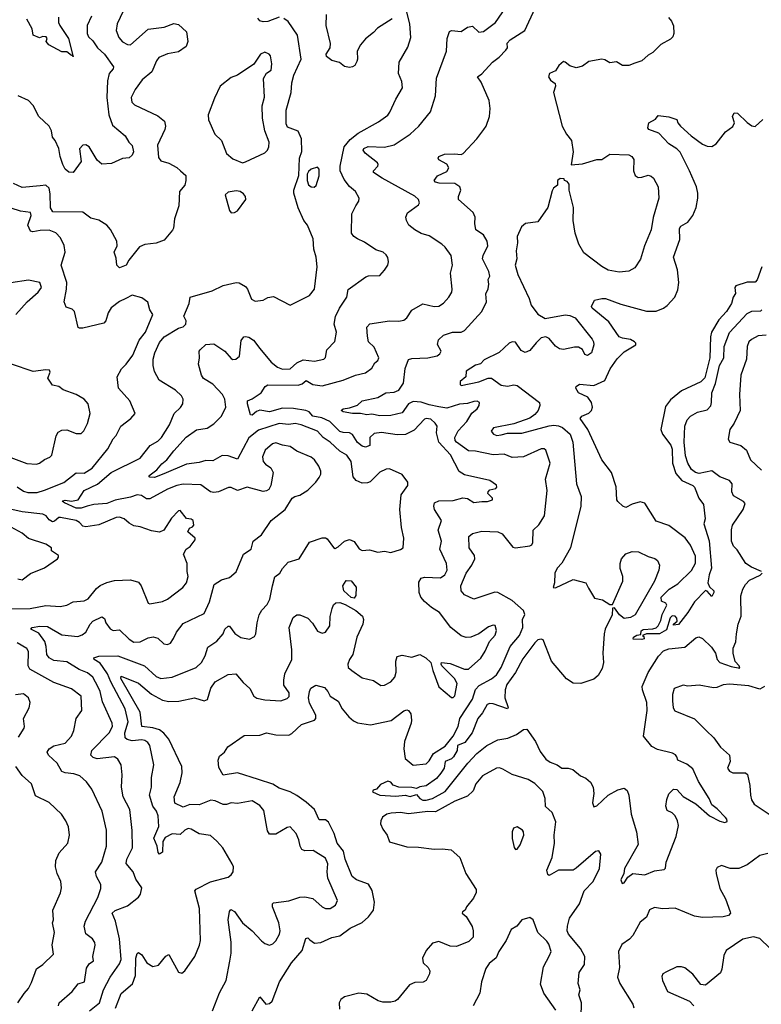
# Model space of a CAD drawing. Extents: x 1954678 to 2060275, y 904822 to 1016299.
# Tile 302 of 467: x 2019850 to 2024494, y 969075 to 975242. Entities that reach past the tile are written whole.
import ezdxf

# ---------------------------------------------------------------- set-up
doc = ezdxf.new("R2010")
doc.units = 0

msp = doc.modelspace()

# ---------------------------------------------------------------- linework, layer by layer
at = {"layer": '0CON20XD'}
for points in [[(2020535, 975376), (2020460.4, 975215), (2020455.5, 975175), (2020471.2, 975131.2), (2020495, 975102.9), (2020525, 975087.1), (2020545, 975084.4), (2020655, 975181.9), (2020755, 975195.6), (2020815, 975218), (2020845, 975211.2), (2020895.9, 975165.9), (2020903.8, 975105), (2020893.8, 975075), (2020845, 975040), (2020775, 975027.1), (2020721.1, 975005), (2020707.1, 974985), (2020678.8, 974915), (2020618.2, 974865), (2020573.1, 974805), (2020549.2, 974755), (2020552, 974725), (2020568.3, 974708.3), (2020715, 974639.2), (2020757.3, 974607.3), (2020762.5, 974575), (2020758.6, 974555), (2020712.7, 974455), (2020719.1, 974379.1), (2020735, 974356.9), (2020783.4, 974343.4), (2020835, 974315.7), (2020857.1, 974295), (2020890, 974265), (2020891.4, 974235), (2020884, 974205), (2020851.2, 974165), (2020847.5, 974075), (2020820, 973995), (2020814.3, 973935.7), (2020807.3, 973922.7), (2020755, 973861.2), (2020705, 973842.9), (2020635, 973833.3), (2020600.2, 973819.8), (2020533.8, 973736.2), (2020517.1, 973705), (2020475, 973688), (2020459.4, 973705), (2020455, 973747.5), (2020442.5, 973785), (2020460.9, 973825), (2020459.2, 973855), (2020418.6, 973928.6), (2020395.6, 973955), (2020345, 973985.5), (2020295, 973999.2), (2020245, 974036.2), (2020058, 974038), (2020043.6, 974063.6), (2020042, 974152), (2020035, 974187.1), (2020015, 974204.5), (2019978.7, 974201.3), (2019865, 974190.5), (2019811.9, 974215)], [(2020450, 969050), (2020485, 969141.9), (2020557.3, 969202.7), (2020574.7, 969255.3), (2020577, 969363), (2020585, 969393.8), (2020595, 969400), (2020614.6, 969384.6), (2020645.7, 969335), (2020685, 969310.9), (2020719.1, 969320.9), (2020765, 969377.5), (2020785, 969386), (2020845, 969276.7), (2020865, 969270), (2020885, 969283.8), (2020947.5, 969375), (2020977.3, 969445), (2020983.3, 969475), (2020975.5, 969675), (2020946.7, 969785), (2020955, 969796.4), (2021045, 969843.1), (2021155, 969872), (2021175, 969886.7), (2021186.2, 969905), (2021188.8, 969935), (2021180, 969955), (2021122.5, 970055), (2021085, 970095.8), (2021045, 970131.4), (2020973.7, 970143.7), (2020925, 970171.5), (2020905, 970175.5), (2020885, 970166.5), (2020855, 970139.2), (2020805, 970142.7), (2020760.8, 970119.2), (2020746.2, 970095), (2020745, 970028.8), (2020725, 970016), (2020717.5, 970025), (2020710.9, 970065), (2020690.8, 970115), (2020720.7, 970189.3), (2020718, 970255), (2020708, 970285), (2020684.6, 970315), (2020662.7, 970385), (2020675.5, 970435), (2020675.4, 970495), (2020690, 970575), (2020666.2, 970695), (2020653.6, 970715), (2020635, 970728.1), (2020615, 970731.4), (2020555, 970725.2), (2020524, 970734), (2020511.2, 970745), (2020508.4, 970775), (2020529.8, 970845), (2020510, 970925), (2020421.2, 971095), (2020401, 971145), (2020374, 971184), (2020355, 971211.5), (2020316.2, 971235), (2020313.8, 971245), (2020345, 971255.8), (2020465, 971256.9), (2020631.9, 971195), (2020705, 971128.9), (2020735, 971116.5), (2020805, 971124.5), (2020956, 971185), (2020989.1, 971215), (2021012.4, 971257.6), (2021028.9, 971311.1), (2021085, 971349.4), (2021123.5, 971395), (2021135.6, 971425), (2021155, 971442.5), (2021165, 971442.5), (2021198.2, 971398.2), (2021235, 971371.8), (2021288.6, 971361.4), (2021320.8, 971379.2), (2021328.6, 971395), (2021336.7, 971465), (2021350, 971515), (2021366.2, 971543.8), (2021400.2, 971579.8), (2021417.3, 971612.7), (2021434.1, 971695.9), (2021447.8, 971752.2), (2021478.6, 971775), (2021495.6, 971805), (2021530.8, 971845), (2021600, 971865), (2021665, 971968.8), (2021745, 971995.6), (2021765, 971997.1), (2021775, 971990.8), (2021815, 971935.7), (2021825, 971930), (2021845, 971939.4), (2021885, 971975.5), (2021915.5, 971985.5), (2021944.6, 971974.6), (2021975, 971927.5), (2021995, 971916.9), (2022041.4, 971921.4), (2022093.3, 971906.7), (2022135, 971912.5), (2022173.9, 971903.9), (2022235, 971923.8), (2022252.5, 971935), (2022256.2, 971995), (2022240.6, 972060.6), (2022230, 972175), (2022239.4, 972265), (2022280, 972325), (2022280, 972345), (2022245, 972393.8), (2022165, 972427.8), (2022145, 972426.4), (2022105, 972408.9), (2022072.2, 972375), (2022045, 972346.9), (2022028.9, 972341.1), (2021995, 972339.2), (2021956.6, 972356.6), (2021938.6, 972378.6), (2021925.4, 972475), (2021898.9, 972515), (2021855, 972540.3), (2021795.2, 972595.2), (2021749.6, 972625), (2021714.5, 972665), (2021612.9, 972705), (2021575, 972713.3), (2021535, 972707.1), (2021475, 972711.8), (2021345, 972672), (2021285, 972623.6), (2021215, 972489.2), (2021155, 972510.9), (2021117.2, 972512.8), (2021060.5, 972479.5), (2021015, 972480.4), (2020975, 972468.4), (2020895, 972458.2), (2020753.5, 972396.5), (2020695, 972374.3), (2020666.1, 972376.1), (2020660, 972385), (2020708.3, 972421.7), (2020740.4, 972459.6), (2020772.5, 972485), (2020815, 972542.5), (2020892.8, 972627.2), (2020956.9, 972673.1), (2021025, 972684), (2021065, 972711.6), (2021115, 972758.5), (2021140.6, 972815), (2021135.3, 972865), (2021120.3, 972895), (2021059.4, 972959.4), (2021001.9, 972995), (2020987.8, 973015), (2020970.8, 973085), (2020977.1, 973125), (2020974.2, 973165), (2020980, 973175), (2021015, 973207.5), (2021065, 973212.5), (2021135, 973165.8), (2021175, 973120), (2021185, 973114.2), (2021204.2, 973115.8), (2021226.5, 973135), (2021237, 973233), (2021253.8, 973255), (2021265, 973257.8), (2021284.5, 973254.5), (2021315, 973235.7), (2021353.4, 973183.4), (2021425, 973096.7), (2021464.3, 973065), (2021495, 973052.7), (2021545, 973055.4), (2021585, 973092.9), (2021625, 973111.5), (2021696.4, 973103.6), (2021754.4, 973115.6), (2021764.4, 973125.6), (2021774.4, 973175), (2021823.2, 973226.8), (2021833.5, 973285), (2021818.9, 973335), (2021827.4, 973382.6), (2021853.5, 973435), (2021899.6, 973505), (2021907.6, 973552.4), (2022018.7, 973631.3), (2022035, 973637.5), (2022105, 973638.8), (2022135, 973673.3), (2022155.4, 973704.6), (2022159.4, 973725), (2022155, 973752.5), (2022145, 973770), (2022126.2, 973785), (2022081.2, 973801.2), (2022009.1, 973849.1), (2021965, 973868.9), (2021942.5, 973885), (2021928.8, 973905), (2021929.2, 974025), (2021954.3, 974075), (2021973.8, 974105), (2021976.7, 974125), (2021952.7, 974165), (2021916.4, 974196.4), (2021881.5, 974241.5), (2021858.1, 974295), (2021858.1, 974325), (2021882.4, 974445), (2021919.1, 974490.9), (2021969.1, 974530.9), (2022097.5, 974602.5), (2022155.5, 974644.5), (2022168.3, 974661.7), (2022205.6, 974745), (2022247.5, 974815), (2022243.3, 974855), (2022221.4, 974905), (2022225.6, 974975), (2022280.3, 975069.7), (2022298.8, 975131.2), (2022293.3, 975215), (2022267.5, 975315)], [(2021056.7, 969033.3), (2021102.2, 969147.8), (2021142.9, 969225), (2021165.6, 969345), (2021174.4, 969395), (2021175.4, 969465), (2021155.5, 969604.5), (2021163.8, 969656.2), (2021172.1, 969667.9), (2021195, 969655.8), (2021245, 969584.4), (2021305.8, 969535.8), (2021365, 969471.9), (2021386.2, 969455), (2021415, 969445.7), (2021435, 969452.9), (2021455, 969472.5), (2021477.8, 969515), (2021481.1, 969535), (2021472.5, 969585), (2021433.5, 969685), (2021432.9, 969705), (2021439.1, 969710.9), (2021535, 969722.9), (2021605, 969745.5), (2021635, 969748.5), (2021685, 969738.6), (2021744.5, 969684.5), (2021765, 969674.3), (2021795, 969674.4), (2021828, 969695), (2021840, 969725), (2021780, 969865), (2021775.4, 969904.6), (2021780.5, 969955), (2021765, 969990), (2021687.3, 970037.3), (2021635.5, 970035.5), (2021617.5, 970045), (2021605.6, 970065), (2021597.9, 970105), (2021581.1, 970145), (2021545, 970185.7), (2021525, 970181.4), (2021455, 970140.9), (2021415, 970140), (2021402.5, 970162.5), (2021378.4, 970288.4), (2021355, 970320.6), (2021305, 970348.9), (2021215, 970333.3), (2021175, 970337.8), (2021145, 970325.8), (2021125, 970325.7), (2021075, 970350), (2021046.9, 970353.1), (2020975, 970324.6), (2020915, 970326.2), (2020875, 970309.1), (2020822.5, 970335), (2020818.1, 970375), (2020855.5, 970465), (2020868.1, 970525), (2020865.5, 970564.5), (2020784.8, 970734.8), (2020753.7, 970773.7), (2020725, 970793.5), (2020685, 970807), (2020615.4, 970815.4), (2020604.7, 970905), (2020483.9, 971115), (2020485, 971129.2), (2020595, 971085.5), (2020675, 971018.4), (2020745, 970980), (2020785, 970971.9), (2020846, 970974), (2020945, 970995.5), (2021005, 970975.6), (2021026.7, 970985), (2021047.3, 971055), (2021075, 971095.7), (2021155, 971141.4), (2021204.3, 971144.3), (2021250.2, 971090.2), (2021292.4, 971052.4), (2021315.6, 971005), (2021335, 970992.1), (2021385, 970981.5), (2021485, 970976), (2021525, 970991.2), (2021536.7, 971003.3), (2021538.5, 971025), (2021504.7, 971074.7), (2021504.6, 971104.6), (2021510.4, 971145), (2021555.3, 971235), (2021555.3, 971295), (2021538.1, 971435), (2021562.4, 971497.6), (2021585, 971514), (2021605, 971514), (2021655, 971492.9), (2021683, 971463), (2021715, 971412), (2021745, 971398.8), (2021765, 971406.2), (2021791.9, 971445), (2021794.5, 971504.5), (2021806.2, 971555), (2021815, 971577.1), (2021829.5, 971590.5), (2021855, 971590.9), (2021888.9, 971578.9), (2021955, 971542.2), (2021996.2, 971506.2), (2022003.6, 971485), (2021998.5, 971455), (2021961.2, 971375), (2021935.5, 971265), (2021914.8, 971235.2), (2021904.6, 971205), (2021908.1, 971185), (2021930, 971165), (2021995, 971120), (2022065, 971103.1), (2022112.7, 971072.7), (2022135, 971074.3), (2022174.3, 971095.7), (2022198.6, 971125), (2022207.1, 971155), (2022204.7, 971225), (2022215, 971253.1), (2022245, 971260.8), (2022305, 971250), (2022355, 971265.4), (2022394.4, 971245), (2022425.5, 971215.5), (2022436.5, 971165), (2022475, 971062.5), (2022555, 970996.7), (2022565, 970996.7), (2022575, 971006.7), (2022590.7, 971085), (2022573.1, 971115), (2022494, 971195), (2022488.8, 971205), (2022492.5, 971215), (2022545, 971208.9), (2022635, 971173.4), (2022661.4, 971175), (2022737.3, 971242.7), (2022765, 971286), (2022792.7, 971347.3), (2022827, 971387), (2022835.5, 971415.5), (2022826.7, 971446.7), (2022815, 971450), (2022785, 971440), (2022726, 971395), (2022675, 971374.6), (2022645, 971372.1), (2022615, 971382.9), (2022550.8, 971435), (2022479.5, 971529.5), (2022429.4, 971559.4), (2022385, 971596.9), (2022362.9, 971625), (2022351.6, 971655), (2022350.2, 971719.8), (2022365, 971744.3), (2022385, 971750.5), (2022485, 971746.9), (2022512.2, 971765), (2022527.8, 971795), (2022522.5, 971835), (2022480.9, 971925), (2022491.5, 971975), (2022470.5, 972045), (2022490.8, 972105), (2022448.2, 972175), (2022443.6, 972195), (2022448.6, 972215), (2022475, 972229.1), (2022565, 972230.7), (2022625, 972247.8), (2022653.6, 972243.6), (2022695, 972218.6), (2022745, 972224), (2022780, 972225), (2022810, 972235), (2022810, 972245), (2022781.2, 972275), (2022783.3, 972285), (2022795, 972297.5), (2022832.5, 972305), (2022838.8, 972315), (2022835, 972327.5), (2022795, 972355.7), (2022635, 972390.4), (2022601.2, 972411.2), (2022547.5, 972517.5), (2022474.5, 972595), (2022460.5, 972655), (2022464.2, 972695), (2022452, 972715), (2022425, 972739.4), (2022395.7, 972744.3), (2022385, 972739.2), (2022319.4, 972670.6), (2022266.7, 972643.3), (2022215, 972641), (2022115, 972655.9), (2022070, 972650), (2022043.1, 972625), (2022041.9, 972575), (2022015.9, 972564.1), (2021995, 972571.7), (2021964.6, 972594.6), (2021934.7, 972644.7), (2021915, 972654.4), (2021875, 972655.8), (2021855, 972663.3), (2021791.8, 972725), (2021741.3, 972748.7), (2021685, 972759.4), (2021662.3, 972785), (2021642.9, 972795), (2021565, 972807.2), (2021495, 972808.3), (2021415, 972785.5), (2021355, 972795.4), (2021332.6, 972787.4), (2021305, 972765.8), (2021296.2, 972766.2), (2021275.8, 972835), (2021276.2, 972855), (2021305, 972866.7), (2021361.4, 972905), (2021387.1, 972945), (2021404.7, 972955.3), (2021595, 972952), (2021619.5, 972960.5), (2021645, 972982.1), (2021685, 972957.2), (2021745, 972947.8), (2021875, 972984.7), (2021954, 973016), (2022015, 973030), (2022055, 973060), (2022075, 973092), (2022093, 973107), (2022098.6, 973125), (2022070.2, 973190.2), (2022034.7, 973224.7), (2022029.1, 973259.1), (2022024.6, 973315.4), (2022042.3, 973337.7), (2022165, 973355.6), (2022225, 973353.1), (2022255, 973360), (2022275, 973374), (2022305, 973422.2), (2022375, 973461.2), (2022445, 973446), (2022475, 973448.6), (2022505, 973467.1), (2022538.1, 973505), (2022555.6, 973535), (2022558.9, 973555), (2022548.6, 973655), (2022560.8, 973705), (2022552.5, 973765), (2022515, 973816.2), (2022493.8, 973835), (2022415, 973888.2), (2022363.5, 973903.5), (2022325.6, 973925), (2022286.2, 973955), (2022272.5, 973985), (2022269.2, 974005), (2022277.7, 974032.3), (2022347.7, 974082.3), (2022353.8, 974095), (2022348, 974115), (2022325, 974135.7), (2022119.1, 974249.1), (2022066.2, 974285), (2022066.2, 974295), (2022093.8, 974325), (2022096, 974335), (2022091.2, 974345), (2022014.2, 974405), (2022001.2, 974425), (2022006.2, 974435), (2022032.6, 974447.4), (2022135, 974443.3), (2022195, 974458.6), (2022295.8, 974524.2), (2022348.9, 974575), (2022423.5, 974665), (2022454.3, 974765), (2022460.6, 974875), (2022522.5, 975045), (2022526.4, 975123.6), (2022542.1, 975167.9), (2022555, 975174.2), (2022615, 975168.9), (2022655, 975194.4), (2022685, 975201.9), (2022725, 975162.9), (2022755, 975166.9), (2022830.5, 975225), (2022914.2, 975345.8)], [(2021305.8, 969035), (2021355, 969122.5), (2021392.5, 969075), (2021415, 969079.2), (2021432, 969095), (2021477.8, 969215), (2021552.7, 969335), (2021618.7, 969411.3), (2021643, 969487), (2021655, 969490.8), (2021668.1, 969478.1), (2021696.9, 969456.9), (2021735, 969461.6), (2021805, 969492.9), (2021855, 969504.5), (2021918.8, 969551.2), (2021995, 969588.2), (2022035, 969622.5), (2022066.2, 969665), (2022072.8, 969715), (2022057.3, 969787.3), (2022035, 969827.5), (2021958.6, 969855), (2021933.1, 969875), (2021888.9, 969985), (2021877.8, 970035), (2021838.8, 970085), (2021820.1, 970145), (2021785, 970215.7), (2021765, 970229.5), (2021725, 970230), (2021695.6, 970295), (2021645, 970340.6), (2021585, 970383.1), (2021543.8, 970405), (2021475, 970429.5), (2021435, 970453.1), (2021346.5, 970483.5), (2021215, 970524.6), (2021125, 970509.2), (2021097.5, 970557.5), (2021093.6, 970605), (2021101.2, 970628.8), (2021132.5, 970655), (2021153.2, 970686.8), (2021255, 970758), (2021355, 970761.4), (2021395, 970774.5), (2021455, 970763.1), (2021535, 970761.3), (2021555, 970771.2), (2021615, 970827.6), (2021696.1, 970853.9), (2021704.5, 970865.5), (2021705.4, 970885), (2021665, 970961.2), (2021658.6, 970995), (2021664.2, 971035), (2021673.3, 971055), (2021705, 971073.8), (2021758.3, 971058.3), (2021780, 971035), (2021793.8, 971005), (2021845, 970974), (2021870, 970925), (2021911.4, 970875), (2021940.4, 970850.4), (2021965, 970837.9), (2022046.4, 970826.4), (2022176.7, 970853.3), (2022255, 970912.5), (2022275, 970919.2), (2022285.6, 970915.6), (2022300, 970895), (2022304.3, 970854.3), (2022302.2, 970835), (2022260.5, 970720.5), (2022256.4, 970675), (2022264.5, 970615), (2022313.2, 970573.2), (2022395, 970581.4), (2022415, 970600.8), (2022441.9, 970645), (2022515, 970692.3), (2022565.5, 970755), (2022595.2, 970815), (2022606.9, 970865), (2022684.8, 970985.2), (2022705, 971047.1), (2022728, 971072), (2022805, 971114.2), (2022835, 971139.1), (2022864.3, 971185), (2022921.5, 971315), (2022980, 971385), (2023000.3, 971435), (2022999.6, 971485), (2023012.8, 971517.2), (2023005, 971540.6), (2022935, 971603.2), (2022845, 971654.5), (2022825, 971656.1), (2022695, 971612.7), (2022635, 971640), (2022614.4, 971665), (2022613.6, 971695), (2022645.5, 971775), (2022681.5, 971825), (2022700, 971865), (2022698.5, 971885), (2022664.4, 971935), (2022663.5, 972005), (2022685, 972023.1), (2022745, 972038.5), (2022845, 972034.5), (2022872, 972022), (2022937.6, 971937.6), (2022955, 971933.8), (2023044.3, 971945.7), (2023057.7, 971952.3), (2023062.7, 971967.3), (2023064.7, 972045.3), (2023101.1, 972078.9), (2023135.7, 972135), (2023152.5, 972292.5), (2023143.1, 972365), (2023172.2, 972465), (2023145, 972546.7), (2023134.1, 972554.1), (2023115, 972554.2), (2023005.4, 972504.6), (2022935, 972500.8), (2022885, 972520), (2022815, 972515.9), (2022705, 972539.3), (2022661.5, 972541.5), (2022585.8, 972595), (2022577.2, 972607.2), (2022575.6, 972625), (2022595, 972667.3), (2022651.1, 972725), (2022682.2, 972777.8), (2022715.8, 972805), (2022728, 972825), (2022730, 972845), (2022715, 972852), (2022695, 972851.4), (2022655, 972838.9), (2022605, 972833.1), (2022525, 972808.3), (2022475, 972817.6), (2022415, 972828.9), (2022365, 972846.9), (2022315, 972850), (2022284.3, 972835.7), (2022245, 972780.5), (2022175, 972762.9), (2022105, 972761), (2022055, 972771.1), (2022025, 972766.7), (2021985, 972774.6), (2021935.3, 972774.7), (2021875, 972786), (2021864.3, 972795), (2021875, 972805.6), (2021915, 972811.2), (2021965, 972828), (2021995, 972853.8), (2022093.4, 972876.6), (2022143.3, 972905), (2022195, 972909.5), (2022225, 972922.2), (2022254.3, 972965.7), (2022265, 973057.5), (2022285.7, 973114.3), (2022305, 973120.6), (2022405, 973123.3), (2022465, 973137.3), (2022480.7, 973149.3), (2022488.5, 973165), (2022466.9, 973206.9), (2022473.7, 973236.3), (2022504.4, 973265), (2022560, 973285), (2022615, 973285.5), (2022635.4, 973294.6), (2022744.4, 973415), (2022773.3, 973475), (2022769.6, 973525), (2022784.6, 973555.4), (2022788.8, 973585), (2022784.2, 973615), (2022793.3, 973635), (2022787.3, 973665), (2022749.2, 973745), (2022751.6, 973765), (2022781.5, 973825), (2022776.8, 973855), (2022755, 973894.4), (2022706.4, 973926.4), (2022700, 973965), (2022702.7, 974005), (2022690.5, 974035), (2022597.5, 974115), (2022597.1, 974135), (2022612.9, 974175), (2022606.9, 974195), (2022575.3, 974215.3), (2022477.7, 974217.7), (2022453.8, 974225), (2022446, 974235), (2022466.7, 974263.3), (2022525, 974290.8), (2022536.9, 974315), (2022525, 974337.1), (2022474.7, 974364.7), (2022470.6, 974375), (2022474.6, 974385.4), (2022510.5, 974399.5), (2022572.4, 974402.4), (2022615, 974397.5), (2022626.8, 974403.2), (2022713.4, 974496.6), (2022756.5, 974553.5), (2022770.8, 974575), (2022792.2, 974635), (2022795.5, 974685), (2022789.4, 974735), (2022740.9, 974850.9), (2022717.5, 974885), (2022745, 974903.8), (2022810.8, 974975), (2022853.4, 975006.6), (2022895, 975050), (2022904, 975065), (2022902, 975095), (2022920.6, 975115), (2023013.3, 975175), (2023078.1, 975315)], [(2020299.6, 975265), (2020272.7, 975205), (2020273.2, 975155), (2020280.5, 975135), (2020308.8, 975108.8), (2020337.8, 975065), (2020380.4, 975025), (2020437.6, 974947.6), (2020435.8, 974935), (2020410.9, 974905), (2020400.9, 974859.1), (2020395.2, 974755), (2020408.8, 974645), (2020431.4, 974581.4), (2020510.4, 974515), (2020534.2, 974475), (2020555, 974453.8), (2020563.1, 974415), (2020555, 974393.8), (2020535, 974376), (2020495, 974373.3), (2020425, 974340.8), (2020365, 974336.7), (2020335, 974362.5), (2020285, 974445.5), (2020265, 974458.5), (2020245, 974456.7), (2020223.9, 974433.9), (2020235.9, 974354.1), (2020185.8, 974284.2), (2020157.7, 974287.7), (2020135.7, 974305.7), (2020120.8, 974335), (2020102.9, 974385), (2020096, 974435), (2020073.3, 974485), (2020056.1, 974506.1), (2020049.4, 974545), (2020034.4, 974575), (2019969.2, 974635), (2019935.6, 974705), (2019905.4, 974735.4), (2019840, 974765)], [(2020092.4, 975257.6), (2020093.3, 975225), (2020101.1, 975205), (2020155.5, 975125), (2020185, 975010), (2020180, 975020), (2020175, 975017.5), (2020145, 975040), (2020115, 975040), (2020032.5, 975085), (2020016.7, 975105), (2020022, 975125), (2020015.5, 975135.5), (2019995, 975136), (2019975, 975128), (2019934, 975144), (2019929.2, 975185), (2019894.2, 975244.2)], [(2020273.8, 972195), (2020235, 972181.5), (2020205, 972182.4), (2020130, 972215), (2020117.8, 972225), (2020121.1, 972228.9), (2020135, 972233.5), (2020175, 972226.6), (2020216.5, 972235), (2020255, 972292.2), (2020337.9, 972332.1), (2020422.9, 972405), (2020605.2, 972494.8), (2020666.7, 972575), (2020715, 972601.1), (2020739.2, 972625), (2020787.5, 972705), (2020816.9, 972775), (2020858, 972812), (2020872.5, 972835), (2020874.4, 972865), (2020864.4, 972885), (2020825, 972920.9), (2020723.8, 972983.8), (2020695, 973038.8), (2020685.3, 973075.3), (2020686.8, 973115), (2020696.6, 973155), (2020725, 973219.4), (2020755, 973256.2), (2020845, 973310.8), (2020875, 973318.8), (2020891.2, 973335), (2020892, 973355), (2020879.2, 973385), (2020910.9, 973465), (2020918.8, 973505), (2021055, 973543.6), (2021125, 973577.1), (2021205, 973595.6), (2021225, 973593.8), (2021265, 973571.2), (2021277.1, 973555), (2021301.3, 973491.3), (2021325, 973478), (2021375, 973485.8), (2021405, 973502.9), (2021438.8, 973508.8), (2021545, 973453.8), (2021666, 973515), (2021696.9, 973555), (2021713.1, 973695), (2021707.1, 973755), (2021691.9, 973805), (2021688.3, 973868.3), (2021652, 973955), (2021630, 973985), (2021594.1, 974064.1), (2021566.1, 974156.1), (2021566, 974175), (2021598, 974265), (2021602.4, 974375), (2021617.1, 974417.1), (2021614.1, 974495), (2021593.3, 974543.3), (2021528.2, 974568.2), (2021518.7, 974588.7), (2021518.2, 974675), (2021551.1, 974785), (2021553.4, 974846.6), (2021566.4, 974895), (2021612.3, 974995), (2021590.5, 975145), (2021530.9, 975230.9), (2021505, 975250)], [(2021475, 975257.3), (2021405, 975230), (2021375, 975228.5), (2021355, 975235.7), (2021342.2, 975252.2)], [(2022182.7, 975247.3), (2022091.1, 975188.9), (2022065, 975162), (2022015, 975122.5), (2021983.8, 975083.8), (2021962.9, 975045), (2021965.4, 974995), (2021960.6, 974979.4), (2021948.6, 974955), (2021935, 974945.7), (2021915, 974941.8), (2021885, 974948.1), (2021853, 974973), (2021805, 974986.2), (2021771.7, 975011.7), (2021770, 975025), (2021793.8, 975065), (2021797.2, 975092.8), (2021769, 975205), (2021770.8, 975275)], [(2023912, 975255), (2023932.6, 975232.6), (2023945, 975202.5), (2023946.9, 975155), (2023939.2, 975135), (2023925, 975120), (2023865, 975086.2), (2023815, 975036.2), (2023785, 975018.8), (2023745, 974983.8), (2023701.4, 974968.6), (2023665, 974955.8), (2023625, 974956), (2023587, 974977), (2023545, 974972.5), (2023515, 974990.8), (2023495, 974995.5), (2023415, 974980.8), (2023375, 974951.4), (2023335, 974940), (2023295, 974952.5), (2023266.6, 974976.6), (2023255, 974979.2), (2023226.2, 974955), (2023205, 974922.5), (2023168.8, 974905), (2023162.5, 974885), (2023173.3, 974863.3), (2023202.3, 974842.3), (2023206, 974825), (2023192.5, 974785), (2023247.1, 974575), (2023274, 974525), (2023306, 974485), (2023316.2, 974415), (2023303.3, 974333.3), (2023375, 974338.8), (2023465, 974365.7), (2023495, 974367.1), (2023545, 974400.6), (2023665, 974395.8), (2023684.4, 974384.4), (2023695.4, 974365.4), (2023694.3, 974294.3), (2023704, 974265), (2023722.5, 974252.5), (2023745.4, 974254.6), (2023785, 974267.3), (2023805, 974261.4), (2023819.3, 974249.3), (2023848.1, 974195), (2023853.1, 974125), (2023816.2, 974003.8), (2023804.4, 973925), (2023763.6, 973825), (2023738.6, 973741.4), (2023701.9, 973688.1), (2023665, 973667.1), (2023605, 973661.5), (2023535, 973673.3), (2023495, 973695.6), (2023382.3, 973782.3), (2023350.5, 973835), (2023329.1, 973905), (2023316.5, 973985), (2023317.1, 974065), (2023290, 974175), (2023291.7, 974211.7), (2023278.3, 974228.3), (2023262.5, 974235), (2023260, 974245), (2023235, 974247.5), (2023217.5, 974235), (2023217.5, 974205), (2023193.6, 974186.4), (2023185, 974170), (2023157.5, 974065), (2023095, 973976.7), (2023017.5, 973965), (2022992, 973945), (2022966.4, 973883.6), (2022968, 973845), (2022960, 973795), (2022963.8, 973745), (2022952.9, 973705), (2022970, 973645), (2023040, 973495), (2023053.2, 973453.2), (2023095, 973396.7), (2023141.2, 973371.2), (2023265, 973392.9), (2023295, 973388.9), (2023329.2, 973375), (2023435, 973240), (2023444, 973225), (2023445.6, 973205), (2023430.6, 973155), (2023405, 973138.6), (2023390, 973145), (2023375, 973176.7), (2023350, 973190), (2023325, 973190.6), (2023255, 973175.3), (2023230.1, 973180.1), (2023205, 973196.4), (2023165, 973244.2), (2023145, 973256), (2023115, 973250), (2023085, 973218.6), (2023045, 973169.5), (2023015, 973156.4), (2022990.9, 973170.9), (2022955, 973222), (2022935, 973224), (2022915, 973215.7), (2022851.7, 973158.3), (2022759.1, 973110.9), (2022735, 973086.2), (2022705, 973078), (2022645, 973040), (2022644, 973005), (2022608.6, 972975), (2022607.7, 972957.7), (2022615, 972950), (2022726.2, 972973.8), (2022783, 972997), (2022805, 972996.7), (2022865, 972953), (2022905, 972946.6), (2022945, 972955.7), (2022965, 972951.7), (2023104.5, 972845), (2023108.2, 972825), (2023096.1, 972795), (2023075, 972768.2), (2023045, 972747.1), (2022945, 972711.5), (2022816.7, 972685), (2022803.3, 972665), (2022816.7, 972645), (2022837.1, 972637.1), (2022865, 972641.8), (2022905, 972652), (2022995, 972651.2), (2023165, 972698.6), (2023195, 972702), (2023225, 972698.6), (2023248.5, 972688.5), (2023296.8, 972645), (2023314.7, 972595), (2023336.5, 972335), (2023365.5, 972255), (2023363.5, 972195), (2023299.4, 971935), (2023245, 971838), (2023215, 971806), (2023200.8, 971775), (2023200, 971715), (2023190, 971685), (2023205, 971683.8), (2023315, 971735.6), (2023395, 971715.6), (2023411.8, 971681.8), (2023449.3, 971619.3), (2023499.1, 971609.1), (2023545, 971580), (2023561.7, 971578.3), (2023627.5, 971725), (2023626.5, 971755), (2023610, 971805), (2023610, 971835), (2023619.5, 971865), (2023645, 971896.7), (2023685, 971911.9), (2023725, 971909.4), (2023785, 971880), (2023827.1, 971867.1), (2023844.1, 971854.1), (2023855.9, 971825.9), (2023851.9, 971795), (2023825.3, 971725), (2023704.4, 971515), (2023675, 971496.7), (2023635, 971491.9), (2023605.8, 971515), (2023575, 971557.5), (2023563, 971557), (2023560.8, 971515), (2023515.6, 971425), (2023509.5, 971395), (2023501.8, 971275), (2023506, 971215), (2023497.9, 971177.9), (2023473.3, 971135), (2023445, 971110.9), (2023364.7, 971085.3), (2023315, 971087.1), (2023275, 971114.1), (2023181.3, 971225), (2023127.2, 971357.2), (2023115, 971362.5), (2023095, 971357.5), (2023075, 971340), (2023000.7, 971239.3), (2022955, 971152.3), (2022901.1, 971078.9), (2022890.3, 971045), (2022887.8, 970995), (2022908.9, 970935), (2022905, 970926.2), (2022815, 970956.9), (2022795, 970959.4), (2022777.3, 970952.7), (2022749, 970901), (2022719.4, 970865), (2022684.2, 970775), (2022637.9, 970715), (2022592, 970695), (2022590, 970665), (2022566, 970625), (2022555, 970612.2), (2022515.3, 970595), (2022507.9, 970555), (2022488.3, 970521.7), (2022460.7, 970489.3), (2022395, 970442.9), (2022355, 970436.5), (2022334.3, 970425.7), (2022305, 970433.1), (2022225, 970435.6), (2022188.3, 970448.3), (2022175, 970466.2), (2022155, 970472.5), (2022109.3, 970450.7), (2022085, 970422.5), (2022063.3, 970416.7), (2022060, 970405), (2022105, 970384.5), (2022205, 970378.9), (2022264.4, 970384.4), (2022295, 970376), (2022335, 970388.8), (2022356, 970365), (2022375, 970354.4), (2022395, 970353.6), (2022435, 970364.7), (2022515, 970407.1), (2022656.3, 970585), (2022712.9, 970645), (2022775, 970695.7), (2022845, 970731.4), (2022907.8, 970742.2), (2022961.2, 970765), (2023005, 970797.1), (2023025, 970798.5), (2023081.1, 970721.1), (2023108.8, 970658.8), (2023145, 970610), (2023172.3, 970592.3), (2023215.9, 970575.9), (2023245, 970554.3), (2023285, 970553.8), (2023314.2, 970545), (2023362.5, 970505), (2023395, 970492.2), (2023425, 970466.7), (2023442.2, 970435), (2023444.6, 970395), (2023436.6, 970336.6), (2023445, 970312), (2023465, 970317.8), (2023534.8, 970385.2), (2023595, 970419.2), (2023635, 970428.9), (2023653.2, 970413.2), (2023663.8, 970385), (2023678.8, 970265), (2023712.8, 970155), (2023723.3, 970076.7), (2023636.4, 969925), (2023632.5, 969895), (2023615.5, 969855), (2023622.5, 969832.5), (2023636, 969835)], [(2021245, 974346), (2021265, 974352), (2021385, 974407.1), (2021402.9, 974425), (2021411.1, 974445), (2021412.5, 974475), (2021386.1, 974546.1), (2021371.1, 974625), (2021368.3, 974701.7), (2021383, 974757), (2021376.2, 974873.8), (2021395, 974906.7), (2021425, 974926.7), (2021430, 974965), (2021420, 975015), (2021412.5, 975025), (2021385, 975038.8), (2021358.8, 975025), (2021317.3, 974962.7), (2021215, 974893.8), (2021175, 974879.2), (2021106.2, 974825), (2021069.7, 974750.3), (2021030, 974645), (2021032, 974615), (2021072, 974525), (2021114.3, 974484.3), (2021144.5, 974404.5), (2021185, 974370), (2021245, 974346)], [(2024498.2, 973695), (2024467.6, 973612.4), (2024455, 973598.6), (2024405, 973596.9), (2024335, 973574.3), (2024329.1, 973565), (2024332.9, 973527.1), (2024318, 973505), (2024306.6, 973465), (2024276.8, 973415), (2024227.7, 973362.3), (2024182.9, 973285), (2024175.2, 973255), (2024172.1, 973125), (2024141.2, 972998.8), (2024115, 972973.4), (2023993.5, 972916.5), (2023925, 972860.5), (2023895, 972818.6), (2023865.3, 972675), (2023875.4, 972645), (2023927.7, 972577.7), (2023935, 972552.5), (2023938, 972465), (2023959.6, 972399.6), (2023996.7, 972356.7), (2024065.6, 972325), (2024075.7, 972315), (2024103.8, 972245), (2024132.5, 972205), (2024142, 972115), (2024133.8, 972085), (2024167.1, 971977.1), (2024183.1, 971806.9), (2024166.7, 971765), (2024159.4, 971715), (2024169.1, 971689.1), (2024195.8, 971665), (2024197.1, 971655), (2024185, 971630), (2024155, 971662.5), (2024143.8, 971666.2), (2024075, 971596.2), (2024035, 971529.4), (2023975, 971453.3), (2023945, 971450), (2023943.6, 971456.4), (2023967.5, 971475), (2023966.1, 971493.9), (2023955, 971506.5), (2023935, 971508.6), (2023922.5, 971495), (2023899.5, 971420.5), (2023855.8, 971395.8), (2023814.4, 971395.6), (2023775.6, 971394.4), (2023750, 971385), (2023758.3, 971378.3), (2023760, 971365), (2023745, 971359.2), (2023691.2, 971361.2), (2023694.6, 971375), (2023715, 971387.8), (2023738.8, 971391.2), (2023742.5, 971415), (2023755, 971423.5), (2023815, 971426.9), (2023835, 971433.1), (2023848.6, 971445), (2023865, 971478.8), (2023873, 971517), (2023903.3, 971575), (2023896.4, 971586.4), (2023870, 971600), (2023866, 971625), (2023916.7, 971675), (2023970.8, 971709.2), (2024057.7, 971792.3), (2024083, 971837), (2024081.1, 971881.1), (2024049.8, 971949.8), (2024016.9, 971996.9), (2023914.3, 972074.3), (2023835, 972101.5), (2023765, 972213.3), (2023735, 972221.5), (2023685, 972207.1), (2023645, 972186.7), (2023627.5, 972195), (2023595, 972223.8), (2023590, 972235), (2023586.2, 972316.2), (2023555.6, 972405), (2023495.6, 972485), (2023407.5, 972675), (2023359.2, 972745), (2023370.9, 972759.1), (2023413.1, 972776.9), (2023430, 972795), (2023437.5, 972815), (2023430.6, 972845), (2023407.9, 972877.9), (2023348.8, 972905), (2023332.5, 972935), (2023333.8, 972945), (2023355, 972958.2), (2023445, 972950), (2023515, 972981.1), (2023547.9, 973055), (2023591.4, 973118.6), (2023635, 973161.5), (2023708.8, 973205), (2023708.8, 973215), (2023700, 973225), (2023675, 973238.6), (2023625, 973246.7), (2023605, 973255.7), (2023539.6, 973349.6), (2023434, 973435), (2023430, 973445), (2023450, 973485), (2023495, 973495.7), (2023517.5, 973495), (2023615, 973459.5), (2023775, 973417.1), (2023835, 973415.5), (2023882.5, 973435), (2023905, 973450.9), (2023952.7, 973505), (2023970.7, 973549.3), (2023977.3, 973595), (2023969.2, 973675), (2023945.2, 973755), (2023984.7, 973865), (2023980.9, 973935), (2023991.2, 973948.8), (2024035, 973974.6), (2024066.2, 974015), (2024085.9, 974065.9), (2024097.5, 974125), (2024097.3, 974155), (2024087.3, 974195), (2024045.2, 974295.2), (2023985, 974411.8), (2023965, 974433.1), (2023914.6, 974464.6), (2023852.1, 974532.1), (2023790.8, 974555), (2023784.2, 974565), (2023790, 974595), (2023832, 974618), (2023848, 974642), (2023914.2, 974634.2), (2023965, 974616.7), (2023972, 974595), (2023988, 974575), (2024054, 974515), (2024125, 974462.5), (2024155, 974449.2), (2024185, 974448), (2024211.2, 974465), (2024270.7, 974539.3), (2024316.1, 974573.9), (2024326.2, 974595), (2024314, 974635), (2024325, 974659.2), (2024345, 974656.9), (2024405, 974598.6), (2024435, 974577.1), (2024455, 974572.5), (2024502.7, 974617.3)], [(2021695, 974192), (2021705.8, 974204.2), (2021725.4, 974264.6), (2021726.4, 974305), (2021715, 974318.2), (2021675.6, 974305), (2021658.4, 974291.6), (2021649.5, 974275), (2021650, 974235), (2021657.9, 974207.9), (2021675, 974194.2), (2021695, 974192)], [(2021175, 974032.5), (2021195, 974033.3), (2021215, 974043.8), (2021266.1, 974116.1), (2021263.9, 974133.9), (2021251.7, 974151.7), (2021230, 974165), (2021205, 974170), (2021155, 974162.5), (2021137.5, 974145), (2021165, 974047.5), (2021175, 974032.5)], [(2019835, 972315.7), (2019875, 972287.9), (2019900.5, 972280.5), (2019960.4, 972279.6), (2020005, 972294.2), (2020126.5, 972343.5), (2020205, 972403.9), (2020255, 972402.5), (2020305, 972433.3), (2020401.9, 972555), (2020435, 972617.5), (2020455, 972637.5), (2020484.2, 972695.8), (2020546.2, 972745), (2020573.3, 972775), (2020540, 972855), (2020470, 972935), (2020460, 973005), (2020487.5, 973055), (2020518, 973085), (2020558.3, 973141.7), (2020598.9, 973235), (2020639.1, 973285), (2020683.8, 973395), (2020666.2, 973425), (2020653.2, 973473.2), (2020615, 973499.6), (2020554.4, 973515.6), (2020515.8, 973495), (2020475, 973476.5), (2020423.3, 973436.7), (2020404.6, 973405), (2020390, 973355), (2020378.1, 973341.9), (2020245, 973309.6), (2020225, 973309.2), (2020216.2, 973315), (2020193.6, 973413.6), (2020178.8, 973428.8), (2020141.4, 973441.4), (2020128.6, 973475), (2020143.9, 973555), (2020144.6, 973595), (2020109.1, 973705), (2020134.3, 973785), (2020128.3, 973828.3), (2020105.8, 973875), (2020076, 973906), (2020035, 973922.7), (2019977.9, 973922.1), (2019933.4, 973913.4), (2019917.4, 973917.4), (2019901.8, 973955), (2019922.2, 974015), (2019917.5, 974035), (2019855, 974043.6), (2019745, 974078.2)], [(2019825.5, 973394.5), (2019896.7, 973475), (2019966, 973535), (2019986, 973565), (2019976.2, 973595), (2019905, 973611.2), (2019795, 973593.8)], [(2024495.7, 971785.7), (2024432.7, 971812.7), (2024396.2, 971836.2), (2024342.3, 971922.3), (2024320.6, 971945), (2024306.7, 971975), (2024306.6, 972046.6), (2024313.1, 972075), (2024380.5, 972175), (2024392.7, 972212.7), (2024382, 972225), (2024320.2, 972260.2), (2024310, 972285), (2024312.5, 972335), (2024294.7, 972354.7), (2024235, 972378.5), (2024185.3, 972415.3), (2024105, 972399.2), (2024082.2, 972405), (2024057.1, 972425), (2024034.6, 972465), (2024019.6, 972509.6), (2024010.7, 972595), (2024015, 972696.2), (2024030, 972735), (2024051.5, 972758.5), (2024095, 972783.3), (2024155, 972799.2), (2024177.1, 972822.9), (2024183.2, 972845), (2024183.9, 972905), (2024207, 972963), (2024233.3, 973075), (2024258.6, 973125), (2024261.4, 973195), (2024295, 973283.6), (2024405, 973402.1), (2024434.7, 973415.3), (2024491.5, 973418.5), (2024497.3, 973425)], [(2024525, 973265.6), (2024475, 973262.5), (2024432.1, 973237.9), (2024416.2, 973223.8), (2024405.6, 973195), (2024401.1, 973115), (2024365.6, 973015), (2024357.8, 972895), (2024362.5, 972795), (2024324.5, 972715), (2024297.3, 972675), (2024285.7, 972615), (2024296.8, 972596.8), (2024365, 972574.4), (2024401.4, 972545), (2024425.6, 972485), (2024495, 972420.8)], [(2019725, 972524.4), (2019895, 972461.8), (2019955, 972457.1), (2019975, 972464.4), (2020005, 972488), (2020038.8, 972501.2), (2020051.2, 972515), (2020078.6, 972635), (2020091.1, 972658.9), (2020115, 972670), (2020145, 972673.1), (2020205, 972649.1), (2020235, 972649.2), (2020252.6, 972667.4), (2020275, 972712), (2020291.1, 972775), (2020278.9, 972835), (2020255, 972865.7), (2020204.2, 972894.2), (2020123.2, 972923.2), (2020095, 972944), (2020055, 972952.5), (2020027.5, 972997.5), (2020040.8, 973035), (2020037.6, 973047.6), (2020015, 973049.6), (2019935, 973038.1), (2019800, 973085)], [(2020288.1, 969035), (2020349.1, 969085), (2020374.2, 969165), (2020416.7, 969245), (2020475, 969327.8), (2020485.8, 969355), (2020475.2, 969485), (2020449.3, 969595), (2020428.9, 969645), (2020448, 969662), (2020525, 969691.5), (2020594.3, 969745.7), (2020606.2, 969765), (2020614.2, 969805), (2020577.8, 969857.8), (2020561.1, 969905), (2020516.1, 969956.1), (2020520.7, 969985), (2020556.4, 970055), (2020555.5, 970164.5), (2020540.4, 970295), (2020498, 970375), (2020488.4, 970435), (2020492.6, 970512.6), (2020485.4, 970575), (2020465, 970610.8), (2020445, 970624.5), (2020335, 970612.4), (2020310, 970620), (2020295.5, 970635), (2020301.5, 970665), (2020411.2, 970775), (2020431.4, 970815), (2020430.3, 970835), (2020369.7, 970969.7), (2020353.9, 971035), (2020341.4, 971061.4), (2020308.5, 971125), (2020275, 971151.1), (2020222.8, 971172.8), (2020145, 971219.5), (2020065, 971228.5), (2020035, 971244.3), (2020020, 971265), (2020017.1, 971315), (2020007, 971347), (2019969.4, 971399.4), (2019920, 971425), (2019928.8, 971435), (2019977.1, 971442.9), (2020025, 971442.1), (2020115, 971388.9), (2020215, 971379.4), (2020241.5, 971388.5), (2020263.6, 971405), (2020290.9, 971455), (2020308.6, 971475), (2020365, 971500.8), (2020380.9, 971490.9), (2020390, 971465), (2020416, 971426), (2020435, 971415.6), (2020475, 971421.4), (2020535, 971362.7), (2020565, 971343.1), (2020605, 971344.6), (2020655, 971370.5), (2020685.7, 971375.7), (2020715, 971368), (2020752.4, 971332.4), (2020775, 971328), (2020795, 971336.7), (2020813.1, 971366.9), (2020832.5, 971405), (2020875, 971459.4), (2021005, 971522.2), (2021039.6, 971595), (2021068.1, 971705), (2021115, 971734.3), (2021165, 971748.6), (2021205.5, 971784.5), (2021251.2, 971895), (2021300, 971925), (2021311.9, 971975), (2021365, 972015.7), (2021424.2, 972105), (2021512, 972175), (2021555.7, 972245), (2021573.6, 972256.4), (2021605.3, 972264.7), (2021654.2, 972295), (2021705, 972345.8), (2021725.6, 972375), (2021735.6, 972395), (2021735.7, 972415), (2021724.3, 972445), (2021696.2, 972486.2), (2021675, 972501.4), (2021585, 972538.5), (2021545, 972568.9), (2021495, 972576.4), (2021455, 972590.9), (2021433.3, 972585), (2021387.8, 972545), (2021371.4, 972505), (2021375.8, 972475), (2021388.5, 972458.5), (2021422.5, 972435), (2021437.1, 972405), (2021422.5, 972325), (2021410.3, 972299.7), (2021395, 972290), (2021375, 972287.8), (2021275, 972313.5), (2021215, 972293.1), (2021175, 972311.1), (2021157.9, 972312.1), (2021094.7, 972285.3), (2021065, 972279.6), (2021045, 972284.4), (2020985, 972328.5), (2020875, 972332.4), (2020835, 972324.7), (2020775, 972302.2), (2020665, 972241.1), (2020645, 972240.8), (2020612.6, 972262.6), (2020585, 972265.8), (2020545, 972250.8), (2020448.3, 972231.7), (2020395, 972211.1), (2020313.9, 972206.1), (2020273.8, 972195)], [(2019775, 971551.1), (2019915, 971553.4), (2020015, 971571.8), (2020104, 971566), (2020145.6, 971574.4), (2020184.4, 971595.6), (2020255, 971601.9), (2020278.1, 971615), (2020331.3, 971678.7), (2020355, 971698.2), (2020395, 971717.5), (2020445, 971730), (2020545, 971732.9), (2020595, 971718), (2020611.9, 971695), (2020655, 971587.5), (2020665, 971583.8), (2020745, 971598.6), (2020775, 971612.9), (2020872, 971685), (2020894.6, 971715.4), (2020904.4, 971755), (2020898.1, 971785), (2020899.4, 971835), (2020876, 971895), (2020893.8, 971925), (2020917.9, 971942.1), (2020948.8, 971985), (2020950, 971995), (2020904, 972035), (2020913, 972057), (2020932.5, 972065), (2020940, 972075), (2020936.2, 972105), (2020925, 972113.3), (2020895, 972117.5), (2020855, 972168), (2020843.8, 972165), (2020800.9, 972119.1), (2020752.5, 972045), (2020725, 972033.1), (2020675, 972040.5), (2020605, 972064.5), (2020565, 972071.5), (2020535, 972088.1), (2020505, 972115.6), (2020475, 972125.5), (2020455, 972123.6), (2020345, 972078.8), (2020265, 972064.5), (2020245, 972070.6), (2020225, 972093.3), (2020205, 972104.5), (2020105, 972124.7), (2020095, 972124.6), (2020069, 972101), (2020055, 972097.4), (2020035, 972109.7), (2020015.4, 972135), (2019995, 972144.7), (2019865, 972159.6), (2019802, 972175)], [(2019838.9, 971738.9), (2019865, 971734.3), (2019917.6, 971772.4), (2020005, 971809.2), (2020087.5, 971865), (2020092.5, 971875), (2020092.5, 971885), (2020050, 971915), (2020050, 971935), (2020015, 971957.8), (2019905, 971992), (2019865.8, 972025.8), (2019774, 972075)], [(2021945, 971619.2), (2021925, 971621.9), (2021880, 971665), (2021874, 971695), (2021895, 971728.8), (2021925, 971728), (2021957.7, 971687.7), (2021954.2, 971635), (2021945, 971619.2)], [(2023636, 969835), (2023658.3, 969871.7), (2023690, 969895), (2023765, 969886.7), (2023825, 969911.2), (2023885, 969918.8), (2023895, 969927.5), (2023897.5, 969965), (2023960.8, 970125), (2023975.7, 970195), (2023970, 970225), (2023954, 970255), (2023935, 970274), (2023905, 970288.8), (2023897.1, 970315), (2023902.6, 970357.4), (2023915, 970393.3), (2023945, 970423.3), (2023965, 970420), (2024005.8, 970375.8), (2024085, 970330), (2024170, 970255), (2024235, 970221.1), (2024265.6, 970214.4), (2024280.7, 970219.3), (2024279.2, 970235), (2024270.8, 970245), (2024218.7, 970298.7), (2024184, 970325), (2024167.5, 970365), (2024100, 970470), (2024065, 970549.4), (2024028.1, 970578.1), (2023971.2, 970605), (2023964.2, 970625), (2023956.9, 970636.9), (2023937.5, 970647.5), (2023845, 970671.2), (2023809.1, 970689.1), (2023755.5, 970755), (2023779.1, 970915), (2023776.9, 970965), (2023749.6, 971045), (2023748.9, 971065), (2023785, 971153.3), (2023850.4, 971255), (2023881, 971289), (2023915, 971300.5), (2024015, 971311.6), (2024085, 971371.1), (2024102.5, 971377.5), (2024125.8, 971365.8), (2024182.5, 971312.5), (2024207.3, 971275), (2024217.5, 971235), (2024235, 971215.6), (2024305, 971191.2), (2024358.9, 971181.1), (2024356.2, 971195), (2024331.3, 971221.3), (2024318.3, 971275), (2024318.7, 971305), (2024334.2, 971345), (2024339.5, 971395), (2024348.9, 971455), (2024367.2, 971505), (2024366.5, 971633.5), (2024377.5, 971675), (2024394.8, 971705.2), (2024419.2, 971730.8), (2024487.8, 971762.2), (2024499.6, 971775)], [(2020092.5, 969065), (2020098.1, 969085), (2020179.1, 969155), (2020216.9, 969203.1), (2020255.7, 969215), (2020268.8, 969301.2), (2020285, 969328.6), (2020312.3, 969347.7), (2020307.5, 969375), (2020323.3, 969445), (2020321.7, 969461.7), (2020307.1, 969485), (2020265.4, 969515.4), (2020254.6, 969565), (2020263.2, 969595), (2020339.1, 969745), (2020358.9, 969801.1), (2020359.4, 969825), (2020331.9, 969875), (2020325.7, 969905), (2020364.6, 969965.4), (2020394.3, 970065), (2020392.9, 970165), (2020366.9, 970285), (2020302, 970422), (2020268.9, 970468.9), (2020226.7, 970506.7), (2020188.9, 970518.9), (2020135, 970523.9), (2020115, 970533.8), (2020085.3, 970585), (2020030, 970635), (2020023.1, 970655), (2020035, 970675.8), (2020065, 970693.3), (2020135, 970710.9), (2020175, 970754), (2020190.4, 970789.6), (2020204.5, 970865.5), (2020238.5, 970915), (2020235.5, 971005), (2020175, 971051.8), (2020065, 971091.2), (2019913.5, 971175), (2019904, 971195), (2019905.4, 971285), (2019894.1, 971304.1), (2019835, 971338.2)], [(2024513.8, 971066.2), (2024485, 971049.4), (2024415, 971070), (2024295, 971079.7), (2024255, 971076.2), (2024215, 971058.5), (2024195, 971056.2), (2024105, 971074), (2024035, 971068), (2024005, 971074), (2023947.8, 971052.2), (2023938.5, 971015), (2023937.8, 970975), (2023942.4, 970932.4), (2023952.1, 970912.1), (2024075, 970864), (2024149.3, 970789.3), (2024197.5, 970745), (2024238, 970685), (2024294.2, 970635), (2024299.2, 970595), (2024282.5, 970555), (2024294, 970535), (2024315, 970524.4), (2024394.2, 970524.2), (2024408, 970515), (2024421.9, 970445), (2024425.6, 970385), (2024432.2, 970355), (2024448.8, 970328.8), (2024555, 970256.9)], [(2019842, 970748), (2019878, 970805), (2019881.2, 970815), (2019873.3, 970865), (2019908.7, 970931.3), (2019915.9, 970965.9), (2019906.2, 970995), (2019875, 971020), (2019825, 971013.3)], [(2019878.3, 969141.7), (2019905, 969173.8), (2019925, 969212), (2019955, 969298), (2019996, 969325), (2020061.2, 969388.8), (2020052.9, 969447.1), (2020068.8, 969525), (2020056.2, 969585), (2020061.2, 969605), (2020058.6, 969665), (2020105, 969773.8), (2020111.5, 969805), (2020108.9, 969845), (2020085.6, 969895), (2020075.6, 969935), (2020076.9, 969975), (2020096.8, 970023.2), (2020152.5, 970085), (2020162, 970135), (2020155, 970187.5), (2020140, 970225), (2020112, 970265), (2020035, 970339.2), (2019950, 970380), (2019923.3, 970455), (2019865, 970508.6), (2019826.7, 970565)], [(2023365.6, 968995), (2023369.1, 969085), (2023352.5, 969135), (2023360, 969165), (2023348.1, 969205), (2023353.6, 969275), (2023386.6, 969325), (2023389.1, 969375), (2023362, 969425), (2023286.5, 969515), (2023278.6, 969535), (2023279.7, 969565), (2023292.9, 969615), (2023355.5, 969704.5), (2023385.3, 969785), (2023441.1, 969845), (2023480.6, 969925), (2023489.2, 970015), (2023475.8, 970035.8), (2023455, 970032.5), (2023335, 969927.1), (2023315, 969915.7), (2023225, 969916), (2023165, 969881.2), (2023157, 969887), (2023151.8, 969915), (2023183.5, 969995), (2023200, 970085), (2023197.5, 970135), (2023207.4, 970217.4), (2023185, 970276.7), (2023143.2, 970313.2), (2023140, 970365), (2023127.1, 970407.1), (2023075, 970457.8), (2023035, 970482.5), (2022935, 970514.2), (2022875, 970548.6), (2022855, 970555.7), (2022835, 970553.8), (2022748, 970505), (2022707.1, 970455), (2022688.9, 970411.1), (2022655, 970379.4), (2022575, 970346.9), (2022455, 970280.8), (2022405, 970282.5), (2022285, 970267.5), (2022235, 970275.3), (2022177, 970273), (2022148.8, 970265), (2022122.8, 970247.2), (2022110.8, 970225), (2022110.6, 970205), (2022125, 970172), (2022152.2, 970135), (2022165, 970092.2), (2022275, 970060.7), (2022348.2, 970058.2), (2022445, 970045.7), (2022495, 970049.4), (2022551.7, 970041.7), (2022605.8, 969995), (2022644.2, 969895), (2022708.1, 969795), (2022708.6, 969775), (2022690.9, 969739.1), (2022648.8, 969685), (2022640, 969665), (2022622.5, 969655), (2022620, 969645), (2022645.8, 969625.8), (2022682.6, 969562.6), (2022689.5, 969535), (2022689.4, 969495), (2022661.8, 969468.2), (2022585, 969437.1), (2022545, 969439.6), (2022475, 969468.5), (2022435, 969457.8), (2022395, 969411.9), (2022373.1, 969365), (2022377.8, 969335), (2022408, 969305), (2022418, 969285), (2022416.2, 969265), (2022396.2, 969225), (2022376.4, 969213.6), (2022325, 969210.8), (2022292, 969198), (2022216.2, 969105), (2022201.4, 969095), (2022175, 969088.4), (2022125, 969088.2), (2022095, 969096.2), (2022025, 969139.1), (2021973.8, 969143.8), (2021885, 969122.7), (2021860.6, 969105), (2021850, 969085), (2021853.3, 969045)], [(2022955, 970043.8), (2022965, 970046.7), (2022985, 970073.8), (2023007.5, 970135), (2023006, 970155), (2022998.8, 970165), (2022965, 970186.2), (2022942.3, 970177.7), (2022934, 970155), (2022934.1, 970114.1), (2022946.1, 970056.1), (2022955, 970043.8)], [(2024535, 970019.5), (2024485, 970007.9), (2024405, 969949.5), (2024352.5, 969925), (2024300, 969925), (2024245, 969944), (2024217.7, 969932.3), (2024210, 969915), (2024210.8, 969895), (2024235, 969800), (2024270, 969735), (2024298.8, 969655), (2024301.2, 969645), (2024288.9, 969631.1), (2024255, 969622.9), (2024125, 969618.8), (2024075, 969626.4), (2023955, 969677.5), (2023875, 969673.1), (2023825, 969681.3), (2023795, 969666.7), (2023775, 969621.2), (2023735, 969588.8), (2023689.5, 969505), (2023668, 969482), (2023621.2, 969448.8), (2023600, 969405), (2023605.4, 969305), (2023593.6, 969245), (2023607.9, 969205), (2023689.1, 969075), (2023696.2, 969053.8)], [(2023208.5, 969038.5), (2023132.1, 969145), (2023112.1, 969202.1), (2023130.3, 969309.7), (2023168.3, 969381.7), (2023177.5, 969405), (2023162.7, 969452.7), (2023151.2, 969471.2), (2023095.8, 969525), (2023065, 969603.8), (2023045, 969619.2), (2022995, 969603.8), (2022962.5, 969565), (2022927, 969543), (2022897.5, 969475), (2022850, 969405), (2022833.2, 969366.8), (2022790.2, 969329.8), (2022769.7, 969300.3), (2022741.4, 969215), (2022730.6, 969145), (2022689.4, 969065)], [(2024547.5, 969427.5), (2024485, 969488.1), (2024445, 969497.9), (2024377.8, 969482.2), (2024275, 969411.1), (2024259.1, 969380.9), (2024247.5, 969295), (2024238.7, 969271.3), (2024144.5, 969195.5), (2024115, 969199.4), (2024064.7, 969264.7), (2024015, 969302.9), (2023995, 969310), (2023965, 969310), (2023901.1, 969278.9), (2023876.7, 969265), (2023871.7, 969248.3), (2023875.8, 969225), (2023906, 969155), (2024045, 969095.6), (2024072.5, 969065)], [(2019838, 969085), (2019878.3, 969141.7)]]:
    msp.add_lwpolyline(points, dxfattribs=at)

doc.saveas('drawing.dxf')
